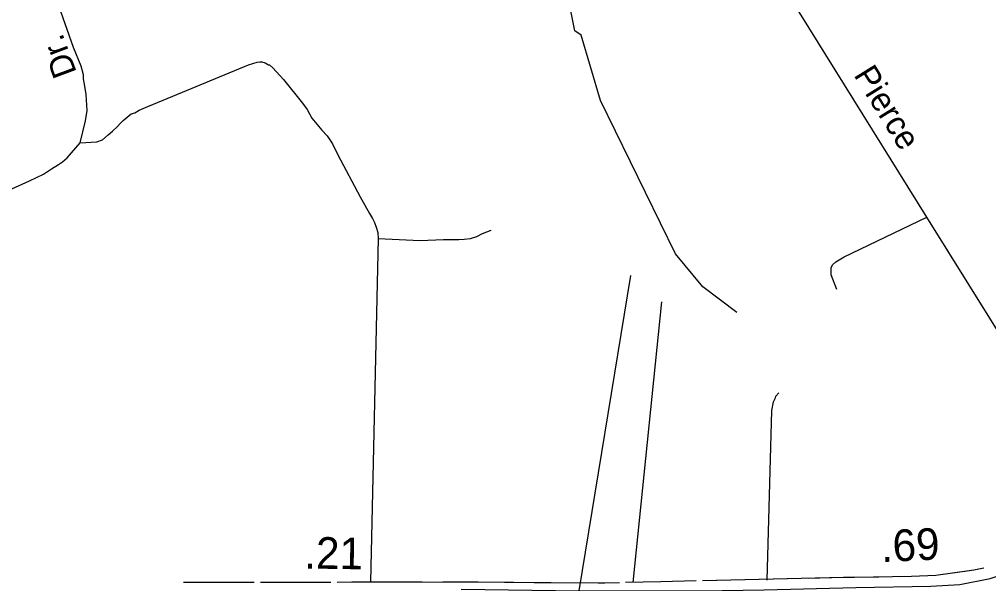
# Model space of a CAD drawing. Extents: x 2093524 to 2270757, y 289120 to 570408.
# Drawn here: x 2192040 to 2195871, y 452540 to 454769 of the extents above; entities that cross this region are included whole.
import ezdxf

# ---------------------------------------------------------------- set-up
doc = ezdxf.new("R2010")
doc.units = 0
for name, color, linetype in [('Default', 7, 'Continuous'), ('Exist Boundary Land Use Park Urban CELL', 7, 'Continuous'), ('Exist Hydrographic Misc Water Feature', 7, 'Continuous'), ('Exist Road Non-System Type 51', 7, 'Continuous'), ('Exist Road Non-System Type 51 Label', 7, 'Continuous'), ('Exist Road Primary NC Attributed', 7, 'Continuous'), ('Exist Road Primary NC Mileage Hundredths English Label', 7, 'Continuous')]:
    doc.layers.add(name, color=color, linetype=linetype)

msp = doc.modelspace()

# ---------------------------------------------------------------- linework, layer by layer
at = {"layer": 'Default'}
for points in [[(2195852.8, 452600.6), (2195813, 452593.4), (2195663, 452572.4), (2195567.2, 452567.8), (2195341.4, 452564.4), (2195297.4, 452563.4)], [(2195852.8, 452600.6), (2195813, 452593.4), (2195663, 452572.4), (2195567.2, 452567.8), (2195341.4, 452564.4), (2195297.4, 452563.4)], [(2195297.4, 452563.4), (2194739.8, 452550.7)], [(2195297.4, 452563.4), (2194739.8, 452550.7)], [(2192968.2, 452544.4), (2192688.4, 452544)], [(2192968.2, 452544.4), (2192688.4, 452544)], [(2194411.8, 452543.3), (2194328.1, 452541.4), (2193772.2, 452545.6), (2193296.3, 452544.9)], [(2194411.8, 452543.3), (2194328.1, 452541.4), (2193772.2, 452545.6), (2193296.3, 452544.9)]]:
    msp.add_lwpolyline(points, dxfattribs=at)
at = {"layer": 'Exist Boundary Land Use Park Urban CELL'}
for points in [[(2195796.2, 452591), (2195663, 452572.4), (2195567.2, 452567.8), (2195518.8, 452567)], [(2195796.2, 452591), (2195663, 452572.4), (2195567.2, 452567.8), (2195518.8, 452567)], [(2195796.2, 452591), (2195663, 452572.4), (2195567.2, 452567.8), (2195518.8, 452567)], [(2195796.2, 452591), (2195663, 452572.4), (2195567.2, 452567.8), (2195518.8, 452567)], [(2194715.2, 452550.2), (2194575.8, 452547)], [(2194715.2, 452550.2), (2194575.8, 452547)], [(2194715.2, 452550.2), (2194575.8, 452547)], [(2194715.2, 452550.2), (2194575.8, 452547)], [(2195076, 452558.4), (2194797.2, 452552)], [(2195076, 452558.4), (2194797.2, 452552)], [(2195076, 452558.4), (2194797.2, 452552)], [(2195076, 452558.4), (2194797.2, 452552)], [(2195297.4, 452563.4), (2195158, 452560.2)], [(2195297.4, 452563.4), (2195158, 452560.2)], [(2195297.4, 452563.4), (2195158, 452560.2)], [(2195297.4, 452563.4), (2195158, 452560.2)], [(2195436.8, 452565.8), (2195341.4, 452564.4), (2195297.4, 452563.4)], [(2195436.8, 452565.8), (2195341.4, 452564.4), (2195297.4, 452563.4)], [(2195436.8, 452565.8), (2195341.4, 452564.4), (2195297.4, 452563.4)], [(2195436.8, 452565.8), (2195341.4, 452564.4), (2195297.4, 452563.4)], [(2192910.8, 452544.3), (2192688.4, 452544)], [(2192910.8, 452544.3), (2192688.4, 452544)], [(2192910.8, 452544.3), (2192688.4, 452544)], [(2192910.8, 452544.3), (2192688.4, 452544)], [(2193132.3, 452544.7), (2192992.8, 452544.4)], [(2193132.3, 452544.7), (2192992.8, 452544.4)], [(2193132.3, 452544.7), (2192992.8, 452544.4)], [(2193132.3, 452544.7), (2192992.8, 452544.4)], [(2193271.7, 452544.9), (2193132.3, 452544.7)], [(2193271.7, 452544.9), (2193132.3, 452544.7)], [(2193271.7, 452544.9), (2193132.3, 452544.7)], [(2193271.7, 452544.9), (2193132.3, 452544.7)], [(2193632.6, 452545.4), (2193353.7, 452545)], [(2193632.6, 452545.4), (2193353.7, 452545)], [(2193632.6, 452545.4), (2193353.7, 452545)], [(2193632.6, 452545.4), (2193353.7, 452545)], [(2193854.1, 452545), (2193772.2, 452545.6), (2193714.6, 452545.5)], [(2193854.1, 452545), (2193772.2, 452545.6), (2193714.6, 452545.5)], [(2193854.1, 452545), (2193772.2, 452545.6), (2193714.6, 452545.5)], [(2193854.1, 452545), (2193772.2, 452545.6), (2193714.6, 452545.5)], [(2193993.5, 452543.9), (2193854.1, 452545)], [(2193993.5, 452543.9), (2193854.1, 452545)], [(2193993.5, 452543.9), (2193854.1, 452545)], [(2193993.5, 452543.9), (2193854.1, 452545)], [(2194354.4, 452542), (2194328.1, 452541.4), (2194075.5, 452543.3)], [(2194354.4, 452542), (2194328.1, 452541.4), (2194075.5, 452543.3)], [(2194354.4, 452542), (2194328.1, 452541.4), (2194075.5, 452543.3)], [(2194354.4, 452542), (2194328.1, 452541.4), (2194075.5, 452543.3)], [(2194575.8, 452547), (2194436.4, 452543.8)], [(2194575.8, 452547), (2194436.4, 452543.8)], [(2194575.8, 452547), (2194436.4, 452543.8)], [(2194575.8, 452547), (2194436.4, 452543.8)]]:
    msp.add_lwpolyline(points, dxfattribs=at)
at = {"layer": 'Exist Hydrographic Misc Water Feature'}
msp.add_lwpolyline([(2194876.3, 453611.6), (2194742.2, 453712.6), (2194633.3, 453842.8), (2194337.2, 454448.9), (2194260.3, 454706.3), (2194235.3, 454723.2), (2194166.2, 455072.3), (2194171.3, 455623.2)], dxfattribs=at)
at = {"layer": 'Exist Road Non-System Type 51'}
for p, q in [((2195627.4, 453987.5), (2194823, 455281.5)), ((2196003.3, 453384.3), (2195627.4, 453987.5)), ((2193458.8, 453903), (2193428.1, 452547.2)), ((2194252.8, 452511.8), (2194457.7, 453757.7)), ((2194465.9, 452544.2), (2194580.2, 453652.6))]:
    msp.add_line(p, q, dxfattribs=at)
for points in [[(2192280.9, 454280.8), (2192302.1, 454368.9), (2192307.8, 454408.8), (2192303.5, 454472.9), (2192299.2, 454504.8), (2192292.9, 454534.7), (2192292.9, 454550.5), (2192284.7, 454584.4), (2192254.4, 454658.2), (2192162.5, 454917.5)], [(2192280.9, 454280.8), (2192346.6, 454285), (2192368.8, 454293.1), (2192390.5, 454313.3), (2192408.5, 454327.4), (2192428.2, 454345.7), (2192438.3, 454357.7), (2192450, 454369.9), (2192482, 454395.8), (2192495.9, 454400.1), (2192513.8, 454410.3), (2192531.7, 454418.4), (2192946.4, 454589.2), (2192980.4, 454599.4), (2192990.3, 454601.5), (2192994.2, 454601.4), (2192998.5, 454601.3), (2193012.2, 454597.4), (2193024.5, 454589.6), (2193028.4, 454589.6), (2193042.6, 454577.8), (2193084.7, 454532), (2193159.2, 454438.7), (2193177.4, 454412.7), (2193195.8, 454378.9), (2193236.1, 454331.2), (2193256.4, 454309.1), (2193278.4, 454277.5), (2193298.8, 454233.5), (2193387.7, 454068.4), (2193424.4, 454002.7), (2193436.5, 453982.8), (2193444.4, 453966.9), (2193450.6, 453948.7), (2193456.7, 453926.9), (2193458.8, 453903)], [(2191505.9, 453871.5), (2192079.8, 454131.3), (2192135.8, 454157.7), (2192167.7, 454178.1), (2192195.3, 454196.2), (2192211.2, 454206.1), (2192229.3, 454222.4), (2192280.9, 454280.8)], [(2195271.6, 453701.4), (2195249.2, 453759.2), (2195249.1, 453773), (2195249, 453781.2), (2195249.1, 453787.1), (2195254.9, 453799.1), (2195267, 453811.3), (2195300.8, 453831.3), (2195627.4, 453987.5)], [(2193458.8, 453903), (2193625, 453896), (2193716.9, 453898.8), (2193776.9, 453898.9), (2193798.9, 453901.1), (2193822.9, 453903.2), (2193848.7, 453911.6), (2193870.6, 453923.6), (2193904.6, 453936)], [(2194995.5, 452553.9), (2195015.1, 453223.7), (2195020.7, 453257.7), (2195028.6, 453273.9), (2195030.7, 453279.8), (2195042.4, 453294)]]:
    msp.add_lwpolyline(points, dxfattribs=at)
at = {"layer": 'Exist Road Primary NC Attributed'}
msp.add_lwpolyline([(2193786.6, 452517.6), (2194252.8, 452511.8), (2194735.4, 452511.8), (2194983.7, 452515.3), (2195346.5, 452524), (2195643.4, 452529.2), (2195758, 452536.1), (2195877.8, 452560.4), (2195987.1, 452595.1), (2196077.4, 452619.5), (2196164.2, 452661.1), (2196389.9, 452767), (2196922.9, 453041.3), (2197289.2, 453235.8)], dxfattribs=at)

# ---------------------------------------------------------------- texts
at = {"layer": 'Exist Road Non-System Type 51 Label'}
for s, rotation, p in [('Dr.', 110.4129, (2192267.8, 454559.7)), ('Pierce', 301.8639, (2195336, 454549.5))]:
    msp.add_text(s, height=95, rotation=rotation, dxfattribs=at).set_placement(p)
at = {"layer": 'Exist Road Primary NC Mileage Hundredths English Label'}
for s, rotation, p in [('.69', 2.7722, (2195448.1, 452624.6)), ('.21', 359.1675, (2193165.3, 452599.6))]:
    msp.add_text(s, height=125, rotation=rotation, dxfattribs=at).set_placement(p)

doc.saveas('drawing.dxf')
